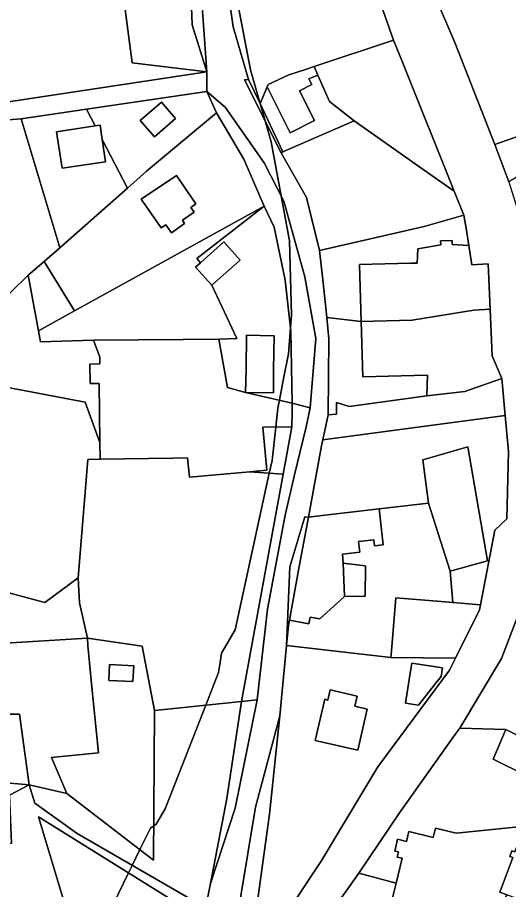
# Model space of a CAD drawing. Extents: x -477304 to -465429, y -1159113 to -1149210.
# Drawn here: x -473207.5 to -473100, y -1153799.6 to -1153608.7 of the extents above; entities that cross this region are included whole.
import ezdxf

# ---------------------------------------------------------------- set-up
doc = ezdxf.new("R2010")
doc.units = 0
for name, color, linetype in [('BPEJ_s', 7, 'Continuous'), ('orna_s', 7, 'Continuous'), ('ostatni_s', 7, 'Continuous'), ('trav_porost_s', 7, 'Continuous'), ('voda_s', 7, 'Continuous'), ('zahrada_s', 7, 'Continuous')]:
    doc.layers.add(name, color=color, linetype=linetype)

msp = doc.modelspace()

# ---------------------------------------------------------------- linework, layer by layer
at = {"layer": 'BPEJ_s'}
for points in [[(-473159.19, -1153605.73), (-473156.42, -1153620.2), (-473154.38, -1153627.38), (-473153.25, -1153631.36), (-473151.95, -1153635.94), (-473149.75, -1153647.78), (-473147.91, -1153657.64), (-473147.49, -1153673.82), (-473147.7, -1153676.69), (-473148.12, -1153682.33), (-473149.12, -1153687.38), (-473150.13, -1153692.51), (-473150.32, -1153693.49), (-473150.46, -1153694.24), (-473150.92, -1153698.37), (-473151.74, -1153705.73), (-473152.34, -1153708.47), (-473159.83, -1153742.76), (-473162.81, -1153747.86), (-473163.11, -1153749.88), (-473163.44, -1153752.12), (-473166.24, -1153759.24), (-473175.15, -1153781.91), (-473177.06, -1153785.31), (-473177.62, -1153785.68), (-473178.34, -1153786.16), (-473180.64, -1153790.86), (-473182.33, -1153794.31), (-473183.14, -1153795.95), (-473186.44, -1153802.7)], [(-473186.44, -1153802.7), (-473183.14, -1153795.95), (-473182.33, -1153794.31), (-473180.64, -1153790.86), (-473178.34, -1153786.16), (-473177.62, -1153785.68), (-473177.06, -1153785.31), (-473175.15, -1153781.91), (-473166.24, -1153759.24), (-473163.44, -1153752.12), (-473163.11, -1153749.88), (-473162.81, -1153747.86), (-473159.83, -1153742.76), (-473152.34, -1153708.47), (-473151.74, -1153705.73), (-473150.92, -1153698.37), (-473150.46, -1153694.24), (-473150.32, -1153693.49), (-473150.13, -1153692.51), (-473149.12, -1153687.38), (-473148.12, -1153682.33), (-473147.7, -1153676.69), (-473147.49, -1153673.82), (-473147.91, -1153657.64), (-473149.75, -1153647.78), (-473151.95, -1153635.94), (-473153.25, -1153631.36), (-473154.38, -1153627.38), (-473156.42, -1153620.2), (-473159.19, -1153605.73)]]:
    msp.add_lwpolyline(points, dxfattribs=at)
at = {"layer": 'orna_s'}
for points in [[(-473080.67, -1153628.64), (-473102.99, -1153636.57), (-473111.76, -1153614.21), (-473124.87, -1153583.55), (-473131.85, -1153561.74), (-473134.89, -1153535.91), (-473135, -1153531.49), (-473132.87, -1153531.51), (-473118.96, -1153553.25), (-473115.37, -1153565.92), (-473098.01, -1153562.87), (-473092.15, -1153575.01), (-473093.02, -1153584.2), (-473090.95, -1153602.36), (-473088.63, -1153610.38)], [(-473099.93, -1153644.69), (-473102.99, -1153636.57), (-473080.67, -1153628.64), (-473079.08, -1153632.49), (-473084.05, -1153635.33), (-473085.69, -1153636.31)]]:
    msp.add_lwpolyline(points, close=True, dxfattribs=at)
at = {"layer": 'ostatni_s'}
for points in [[(-473170.75, -1153575.08), (-473170.63, -1153574.12), (-473169.6, -1153565.96), (-473159.33, -1153571.45), (-473166.96, -1153607.33), (-473165.99, -1153620.61), (-473169.22, -1153610.37), (-473169.85, -1153592.86)], [(-473142.55, -1153619.47), (-473141.74, -1153621.33), (-473143.66, -1153622.13), (-473143.02, -1153623.41), (-473145.7, -1153624.76), (-473142.43, -1153631.28), (-473147.8, -1153633.97), (-473152.83, -1153623.92), (-473152.61, -1153623.37), (-473148.09, -1153621.3), (-473144.65, -1153620.16)], [(-473192.34, -1153628.79), (-473206.66, -1153630.9), (-473222.53, -1153632.18), (-473237.11, -1153639.64), (-473238.73, -1153641.76), (-473240.16, -1153640.66), (-473243.6, -1153645.15), (-473245.05, -1153644.04), (-473241.35, -1153638.91), (-473240.01, -1153637.13), (-473225.37, -1153629.58), (-473165.99, -1153620.61), (-473166, -1153624.91)], [(-473142.12, -1153679.01), (-473143.39, -1153694.2), (-473147.31, -1153693.17), (-473147.62, -1153677.41), (-473148.89, -1153666.21), (-473151.27, -1153654.64), (-473153.44, -1153650.01), (-473157.94, -1153639.74), (-473163.91, -1153629.58), (-473166, -1153624.91), (-473162.02, -1153628.39), (-473153.49, -1153640.53), (-473149.14, -1153648.96), (-473144.53, -1153665.49)], [(-473180.58, -1153631.25), (-473175.96, -1153627.26), (-473172.86, -1153630.87), (-473177.48, -1153634.84)], [(-473149.76, -1153638.34), (-473149.39, -1153638.15), (-473133.73, -1153631.34), (-473119.18, -1153641.61), (-473111.84, -1153646.78), (-473109.75, -1153652.01), (-473118.46, -1153654.46), (-473141.32, -1153659.71), (-473144.21, -1153648.12)], [(-473188.9, -1153635.42), (-473188.17, -1153640.3), (-473197.7, -1153641.74), (-473198.89, -1153633.73), (-473190.44, -1153632.45), (-473189.37, -1153632.29)], [(-473180.39, -1153648.52), (-473172.67, -1153643.3), (-473168.4, -1153649.54), (-473169.53, -1153650.31), (-473168.81, -1153651.35), (-473171.36, -1153653.1), (-473170.86, -1153653.81), (-473173.76, -1153655.85), (-473174.99, -1153654.1), (-473175.98, -1153654.8)], [(-473162.26, -1153657.87), (-473158.68, -1153661.88), (-473164.88, -1153667.36), (-473168.46, -1153663.35), (-473167.4, -1153662.41)], [(-473104, -1153672.6), (-473107.54, -1153672.76), (-473121.07, -1153675), (-473132.24, -1153675.27), (-473132.59, -1153662.79), (-473121.42, -1153662.52), (-473119.94, -1153662.48), (-473119.84, -1153659.38), (-473114.8, -1153658.5), (-473114.83, -1153657.61), (-473112.34, -1153657.55), (-473112.32, -1153658.39), (-473108.64, -1153658.63), (-473107.98, -1153662.85), (-473104.45, -1153662.69)], [(-473131.89, -1153687.38), (-473132.24, -1153675.27), (-473121.07, -1153675), (-473107.54, -1153672.76), (-473104, -1153672.6), (-473103.55, -1153682.76), (-473101.45, -1153687.76), (-473109.54, -1153690.57), (-473117.86, -1153691.57), (-473117.7, -1153687.04), (-473120.61, -1153687.08)], [(-473189.39, -1153701.74), (-473189.58, -1153688.83), (-473191.57, -1153688.85), (-473191.63, -1153684.58), (-473189.43, -1153684.55), (-473189.45, -1153683.05), (-473190.83, -1153679.34), (-473171.18, -1153679.19), (-473163.35, -1153679.13), (-473161.45, -1153689.74), (-473157.51, -1153690.79), (-473147.31, -1153693.17), (-473147.3, -1153695.04), (-473147.39, -1153698.34), (-473153.75, -1153698.39), (-473152.84, -1153707.82), (-473156.57, -1153708.16), (-473169.79, -1153709.38), (-473170.2, -1153705.12), (-473173.43, -1153705.17), (-473189.34, -1153705.39)], [(-473151.39, -1153685.81), (-473151.45, -1153690.89), (-473157.51, -1153690.79), (-473157.43, -1153685.72), (-473157.3, -1153678.28), (-473151.26, -1153678.39)], [(-473139.42, -1153695.68), (-473137.59, -1153695.54), (-473137.59, -1153692.99), (-473134.86, -1153693.87), (-473117.86, -1153691.57), (-473109.54, -1153690.57), (-473101.45, -1153687.76), (-473100.72, -1153695.87), (-473140.63, -1153701.16)], [(-473147.39, -1153698.34), (-473147.3, -1153695.04), (-473147.31, -1153693.17), (-473143.39, -1153694.2), (-473144.23, -1153698.31), (-473146.84, -1153708.82), (-473148.89, -1153717.68), (-473152.73, -1153738.24), (-473154.96, -1153758.1), (-473158.43, -1153758.41), (-473149.29, -1153708.7)], [(-473147.39, -1153698.34), (-473149.29, -1153708.7), (-473156.57, -1153708.16), (-473152.84, -1153707.82), (-473153.75, -1153698.39)], [(-473143.68, -1153741.44), (-473147.94, -1153740.66), (-473145.77, -1153728.86), (-473143.79, -1153718.07), (-473141.99, -1153717.86), (-473128.29, -1153716.28), (-473127.38, -1153724.17), (-473129.29, -1153724.39), (-473129.44, -1153723.04), (-473132.82, -1153723.43), (-473132.55, -1153725.78), (-473136.28, -1153726.21), (-473136.19, -1153728.19), (-473135.86, -1153735.47), (-473141.25, -1153740.36), (-473143.41, -1153739.96)], [(-473143.79, -1153718.07), (-473145.77, -1153728.86), (-473147.94, -1153740.66), (-473148.14, -1153741.76), (-473148.56, -1153746.21), (-473147.86, -1153728.95), (-473144.53, -1153718.04)], [(-473114.69, -1153736.54), (-473112.19, -1153736.75), (-473106.1, -1153737.25), (-473106.32, -1153738.37), (-473111.56, -1153748.95), (-473125.74, -1153748.8), (-473125.62, -1153747.38), (-473124.66, -1153735.72)], [(-473192.11, -1153744.58), (-473192.03, -1153746.16), (-473191.72, -1153749.97), (-473191.09, -1153756.05), (-473189.73, -1153769.69), (-473199.98, -1153770.71), (-473196.68, -1153778.59), (-473204.89, -1153776.67), (-473207.01, -1153761.18), (-473209.57, -1153761.24), (-473210.72, -1153761.78), (-473215.2, -1153762.9), (-473216.2, -1153763.29), (-473219.85, -1153763.34), (-473222.14, -1153746.41)], [(-473182, -1153750.6), (-473182.19, -1153754.1), (-473187.48, -1153753.81), (-473187.29, -1153750.31)], [(-473122.55, -1153758.8), (-473121.73, -1153753.61), (-473121.17, -1153750.04), (-473114.44, -1153751.1), (-473114.73, -1153752.98), (-473115.96, -1153754.52), (-473119.69, -1153759.23)], [(-473133.59, -1153759.48), (-473130.91, -1153760.1), (-473132.98, -1153769.11), (-473142.27, -1153766.98), (-473140.2, -1153757.96), (-473139.51, -1153758.12), (-473139, -1153755.88), (-473133.07, -1153757.24)], [(-473159.78, -1153781.79), (-473165.18, -1153798.31), (-473161.61, -1153779.66), (-473158.43, -1153758.41), (-473154.96, -1153758.1)], [(-473150.02, -1153761.56), (-473152.31, -1153783.1), (-473156.3, -1153812.23), (-473159.46, -1153826.2), (-473161.14, -1153825.48), (-473160.13, -1153810.22), (-473155.32, -1153781.58)], [(-473122.32, -1153789.07), (-473124.24, -1153788.6), (-473124.87, -1153791.17), (-473124.09, -1153791.36), (-473124.37, -1153792.48), (-473123.25, -1153792.76), (-473124.58, -1153798.18), (-473132.72, -1153796.04), (-473123.87, -1153782.78), (-473111.72, -1153765.75), (-473110.64, -1153764.25), (-473100.59, -1153764.6), (-473103.37, -1153771.03), (-473096.23, -1153774.55), (-473097.1, -1153783.99), (-473097.81, -1153785.89), (-473111.41, -1153787.29), (-473115.95, -1153786.18), (-473116.45, -1153788.2), (-473121.79, -1153786.88)], [(-473089.79, -1153769.92), (-473092.57, -1153776.35), (-473093.55, -1153785.34), (-473092.24, -1153785.84), (-473093.16, -1153788.28), (-473096.04, -1153795.94), (-473095.43, -1153796.17), (-473097.55, -1153801.79), (-473100.34, -1153800.74), (-473101.9, -1153800.15), (-473099.05, -1153792.57), (-473099.67, -1153792.33), (-473099.22, -1153791.12), (-473098.59, -1153791.35), (-473097.04, -1153787.23), (-473098.16, -1153786.81), (-473097.81, -1153785.89), (-473097.1, -1153783.99), (-473096.23, -1153774.55), (-473103.37, -1153771.03), (-473100.59, -1153764.6)], [(-473225.52, -1153793.53), (-473230.06, -1153774.46), (-473204.89, -1153776.67), (-473209.21, -1153778.95), (-473208.75, -1153789.48), (-473217.28, -1153789.85), (-473220.91, -1153794.27), (-473225.08, -1153795.41)], [(-473202.85, -1153783.66), (-473166.65, -1153806.23), (-473167.12, -1153811.22), (-473175.04, -1153810.42), (-473195.4, -1153808.43)], [(-473097.81, -1153785.89), (-473098.16, -1153786.81), (-473097.04, -1153787.23), (-473098.59, -1153791.35), (-473099.22, -1153791.12), (-473099.67, -1153792.33), (-473099.05, -1153792.57), (-473101.9, -1153800.15), (-473100.34, -1153800.74), (-473111.86, -1153820.08), (-473116.1, -1153820.42), (-473116.66, -1153808.49), (-473126.52, -1153806.07), (-473124.58, -1153798.18), (-473123.25, -1153792.76), (-473124.37, -1153792.48), (-473124.09, -1153791.36), (-473124.87, -1153791.17), (-473124.24, -1153788.6), (-473122.32, -1153789.07), (-473121.79, -1153786.88), (-473116.45, -1153788.2), (-473115.95, -1153786.18), (-473111.41, -1153787.29)]]:
    msp.add_lwpolyline(points, close=True, dxfattribs=at)
for points in [[(-473162.27, -1153596.29), (-473160.21, -1153610.76), (-473156.86, -1153622.28), (-473157.75, -1153622.38), (-473149.76, -1153638.34), (-473144.21, -1153648.12), (-473141.32, -1153659.71), (-473140.58, -1153666.78), (-473139.71, -1153674.43), (-473139.32, -1153679.05), (-473139.42, -1153695.68), (-473140.63, -1153701.16), (-473140.94, -1153702.51), (-473143.79, -1153718.07), (-473144.53, -1153718.04), (-473147.86, -1153728.95), (-473148.56, -1153746.21), (-473150.02, -1153761.56), (-473155.32, -1153781.58), (-473160.13, -1153810.22)], [(-473166.41, -1153804.46), (-473165.18, -1153798.31), (-473159.78, -1153781.79), (-473154.96, -1153758.1), (-473152.73, -1153738.24), (-473148.89, -1153717.68), (-473146.84, -1153708.82), (-473144.23, -1153698.31), (-473143.39, -1153694.2), (-473142.12, -1153679.01), (-473144.53, -1153665.49), (-473149.14, -1153648.96), (-473153.49, -1153640.53), (-473162.02, -1153628.39), (-473166, -1153624.91), (-473165.99, -1153620.61), (-473166.96, -1153607.33)]]:
    msp.add_lwpolyline(points, dxfattribs=at)
at = {"layer": 'trav_porost_s'}
for points in [[(-473177.24, -1153606.57), (-473183.9, -1153607.02), (-473182.33, -1153618.65), (-473165.99, -1153620.61), (-473225.37, -1153629.58), (-473222.31, -1153613.01), (-473219.28, -1153594.33), (-473215.7, -1153572.32), (-473215.63, -1153571.87), (-473213.13, -1153572.08), (-473207.97, -1153572.41), (-473174.84, -1153574.79)], [(-473169.85, -1153592.86), (-473169.22, -1153610.37), (-473165.99, -1153620.61), (-473182.33, -1153618.65), (-473183.9, -1153607.02), (-473177.24, -1153606.57), (-473174.84, -1153574.79), (-473170.75, -1153575.08)], [(-473162.27, -1153596.29), (-473158.42, -1153589.39), (-473134.99, -1153588.97), (-473128.81, -1153603.29), (-473125.14, -1153613.72), (-473142.55, -1153619.47), (-473144.65, -1153620.16), (-473148.09, -1153621.3), (-473152.61, -1153623.37), (-473152.83, -1153623.92), (-473154.13, -1153627.09), (-473154.31, -1153627.53), (-473156.86, -1153622.28), (-473160.21, -1153610.76)], [(-473141.74, -1153621.33), (-473142.55, -1153619.47), (-473125.14, -1153613.72), (-473123, -1153618.86), (-473111.84, -1153646.78), (-473119.18, -1153641.61), (-473133.73, -1153631.34), (-473139.19, -1153627.16)], [(-473163.91, -1153629.58), (-473179.19, -1153642.37), (-473183.38, -1153646.08), (-473188.9, -1153635.42), (-473189.37, -1153632.29), (-473190.44, -1153632.45), (-473192.34, -1153628.79), (-473166, -1153624.91)], [(-473172.86, -1153630.87), (-473175.96, -1153627.26), (-473180.58, -1153631.25), (-473177.48, -1153634.84)], [(-473198.32, -1153658.67), (-473206.66, -1153630.9), (-473192.34, -1153628.79), (-473190.44, -1153632.45), (-473198.89, -1153633.73), (-473197.7, -1153641.74), (-473188.17, -1153640.3), (-473188.9, -1153635.42), (-473183.38, -1153646.08), (-473198.17, -1153659.18)], [(-473194.98, -1153672.94), (-473201.58, -1153662.13), (-473198.17, -1153659.18), (-473183.38, -1153646.08), (-473179.19, -1153642.37), (-473163.91, -1153629.58), (-473157.94, -1153639.74), (-473153.44, -1153650.01)], [(-473236.64, -1153643.36), (-473235.01, -1153641.25), (-473237.11, -1153639.64), (-473222.53, -1153632.18), (-473206.66, -1153630.9), (-473198.32, -1153658.67), (-473198.17, -1153659.18), (-473201.58, -1153662.13), (-473205.1, -1153665.16), (-473212.62, -1153672.46), (-473227.31, -1153655.22), (-473225.03, -1153652.24)], [(-473175.98, -1153654.8), (-473174.99, -1153654.1), (-473173.76, -1153655.85), (-473170.86, -1153653.81), (-473171.36, -1153653.1), (-473168.81, -1153651.35), (-473169.53, -1153650.31), (-473168.4, -1153649.54), (-473172.67, -1153643.3), (-473180.39, -1153648.52)], [(-473201.58, -1153662.13), (-473194.98, -1153672.94), (-473202.86, -1153677.29), (-473205.1, -1153665.16)], [(-473189.58, -1153688.83), (-473189.39, -1153701.74), (-473192.63, -1153692.92), (-473221.86, -1153687.37), (-473238.91, -1153696.67), (-473224.31, -1153683.81), (-473212.62, -1153672.46), (-473205.1, -1153665.16), (-473202.86, -1153677.29), (-473202.42, -1153679.72), (-473190.83, -1153679.34), (-473189.45, -1153683.05), (-473189.43, -1153684.55), (-473191.63, -1153684.58), (-473191.57, -1153688.85)], [(-473189.39, -1153701.74), (-473189.34, -1153705.39), (-473192.02, -1153705.48), (-473194.2, -1153731.34), (-473201.45, -1153736.76), (-473217.55, -1153732.5), (-473231.05, -1153735.2), (-473238.91, -1153696.67), (-473221.86, -1153687.37), (-473192.63, -1153692.92)], [(-473231.05, -1153735.2), (-473217.55, -1153732.5), (-473201.45, -1153736.76), (-473194.2, -1153731.34), (-473193.85, -1153736.82), (-473192.11, -1153744.58), (-473222.14, -1153746.41), (-473228.94, -1153746.48)]]:
    msp.add_lwpolyline(points, close=True, dxfattribs=at)
at = {"layer": 'voda_s'}
for points in [[(-473124.87, -1153583.55), (-473111.76, -1153614.21), (-473102.99, -1153636.57), (-473099.93, -1153644.69), (-473097.51, -1153652.45), (-473097.13, -1153653.65), (-473091.98, -1153678.16), (-473091.63, -1153684.04), (-473090.26, -1153694.45), (-473089.49, -1153704.44), (-473091.49, -1153723), (-473093.6, -1153728.48), (-473101.48, -1153749.02), (-473110.64, -1153764.25), (-473111.72, -1153765.75), (-473123.87, -1153782.78), (-473132.72, -1153796.04), (-473143.18, -1153810.72)], [(-473107.98, -1153662.85), (-473108.64, -1153658.63), (-473109.17, -1153655.26), (-473109.75, -1153652.01), (-473111.84, -1153646.78), (-473123, -1153618.86), (-473125.14, -1153613.72), (-473128.81, -1153603.29)], [(-473152.49, -1153810.75), (-473140.95, -1153793.37), (-473128.57, -1153772.77), (-473112.87, -1153751.58), (-473111.56, -1153748.95), (-473106.32, -1153738.37), (-473106.1, -1153737.25), (-473102.99, -1153720.98), (-473100.37, -1153718.48), (-473100.01, -1153703.72), (-473100.72, -1153695.87), (-473101.45, -1153687.76), (-473103.55, -1153682.76), (-473104, -1153672.6), (-473104.45, -1153662.69), (-473107.98, -1153662.85)]]:
    msp.add_lwpolyline(points, dxfattribs=at)
at = {"layer": 'zahrada_s'}
for points in [[(-473143.66, -1153622.13), (-473141.74, -1153621.33), (-473139.19, -1153627.16), (-473133.73, -1153631.34), (-473149.39, -1153638.15), (-473154.31, -1153627.53), (-473154.13, -1153627.09), (-473152.83, -1153623.92), (-473147.8, -1153633.97), (-473142.43, -1153631.28), (-473145.7, -1153624.76), (-473143.02, -1153623.41)], [(-473154.31, -1153627.53), (-473149.39, -1153638.15), (-473149.76, -1153638.34), (-473157.75, -1153622.38), (-473156.86, -1153622.28)], [(-473167.4, -1153662.41), (-473168.46, -1153663.35), (-473164.88, -1153667.36), (-473159.42, -1153678.97), (-473163.35, -1153679.13), (-473171.18, -1153679.19), (-473190.83, -1153679.34), (-473202.42, -1153679.72), (-473202.86, -1153677.29), (-473194.98, -1153672.94), (-473153.44, -1153650.01), (-473168.23, -1153661.48)], [(-473158.68, -1153661.88), (-473162.26, -1153657.87), (-473167.4, -1153662.41), (-473168.23, -1153661.48), (-473153.44, -1153650.01), (-473151.27, -1153654.64), (-473148.89, -1153666.21), (-473147.62, -1153677.41), (-473147.31, -1153693.17), (-473157.51, -1153690.79), (-473151.45, -1153690.89), (-473151.39, -1153685.81), (-473151.26, -1153678.39), (-473157.3, -1153678.28), (-473157.43, -1153685.72), (-473157.51, -1153690.79), (-473161.45, -1153689.74), (-473163.35, -1153679.13), (-473159.42, -1153678.97), (-473164.88, -1153667.36)], [(-473109.75, -1153652.01), (-473109.17, -1153655.26), (-473108.64, -1153658.63), (-473112.32, -1153658.39), (-473112.34, -1153657.55), (-473114.83, -1153657.61), (-473114.8, -1153658.5), (-473119.84, -1153659.38), (-473119.94, -1153662.48), (-473121.42, -1153662.52), (-473132.59, -1153662.79), (-473132.24, -1153675.27), (-473139.71, -1153674.43), (-473140.58, -1153666.78), (-473141.32, -1153659.71), (-473118.46, -1153654.46)], [(-473134.86, -1153693.87), (-473137.59, -1153692.99), (-473137.59, -1153695.54), (-473139.42, -1153695.68), (-473139.32, -1153679.05), (-473139.71, -1153674.43), (-473132.24, -1153675.27), (-473131.89, -1153687.38), (-473120.61, -1153687.08), (-473117.7, -1153687.04), (-473117.86, -1153691.57)], [(-473104.6, -1153727.64), (-473108.88, -1153702.7), (-473118.7, -1153705.52), (-473117.46, -1153715.03), (-473128.29, -1153716.28), (-473141.99, -1153717.86), (-473143.79, -1153718.07), (-473140.94, -1153702.51), (-473140.63, -1153701.16), (-473100.72, -1153695.87), (-473100.01, -1153703.72), (-473100.37, -1153718.48), (-473102.99, -1153720.98), (-473106.1, -1153737.25), (-473112.19, -1153736.75), (-473112.78, -1153729.95)], [(-473112.78, -1153729.95), (-473117.46, -1153715.03), (-473118.7, -1153705.52), (-473108.88, -1153702.7), (-473104.6, -1153727.64)], [(-473158.43, -1153758.41), (-473177.48, -1153760.44), (-473180.19, -1153746.3), (-473192.11, -1153744.58), (-473193.85, -1153736.82), (-473194.2, -1153731.34), (-473192.02, -1153705.48), (-473189.34, -1153705.39), (-473173.43, -1153705.17), (-473170.2, -1153705.12), (-473169.79, -1153709.38), (-473156.57, -1153708.16), (-473149.29, -1153708.7)], [(-473112.19, -1153736.75), (-473114.69, -1153736.54), (-473124.66, -1153735.72), (-473125.62, -1153747.38), (-473125.74, -1153748.8), (-473148.56, -1153746.21), (-473148.14, -1153741.76), (-473147.94, -1153740.66), (-473143.68, -1153741.44), (-473143.41, -1153739.96), (-473141.25, -1153740.36), (-473135.86, -1153735.47), (-473131.32, -1153735.37), (-473131.29, -1153728.77), (-473136.19, -1153728.19), (-473136.28, -1153726.21), (-473132.55, -1153725.78), (-473132.82, -1153723.43), (-473129.44, -1153723.04), (-473129.29, -1153724.39), (-473127.38, -1153724.17), (-473128.29, -1153716.28), (-473117.46, -1153715.03), (-473112.78, -1153729.95)], [(-473131.32, -1153735.37), (-473135.86, -1153735.47), (-473136.19, -1153728.19), (-473131.29, -1153728.77)], [(-473093, -1153761.18), (-473083.78, -1153763.07), (-473088.18, -1153770.82), (-473089.79, -1153769.92), (-473100.59, -1153764.6), (-473110.64, -1153764.25), (-473101.48, -1153749.02), (-473093.6, -1153728.48), (-473087.94, -1153729.17), (-473080.94, -1153730.52), (-473081.25, -1153734.87), (-473081.28, -1153736.37), (-473090.23, -1153736.16), (-473090.23, -1153737.8), (-473095.11, -1153736.66), (-473095.51, -1153739.08), (-473091, -1153739.88)], [(-473177.48, -1153760.44), (-473177.66, -1153793.14), (-473196.68, -1153778.59), (-473199.98, -1153770.71), (-473189.73, -1153769.69), (-473191.09, -1153756.05), (-473191.72, -1153749.97), (-473192.03, -1153746.16), (-473192.11, -1153744.58), (-473180.19, -1153746.3)], [(-473215.2, -1153762.9), (-473210.72, -1153761.78), (-473209.57, -1153761.24), (-473207.01, -1153761.18), (-473204.89, -1153776.67), (-473230.06, -1153774.46), (-473230.59, -1153753.2), (-473228.94, -1153746.48), (-473222.14, -1153746.41), (-473219.85, -1153763.34), (-473216.2, -1153763.29)], [(-473150.02, -1153761.56), (-473148.56, -1153746.21), (-473125.74, -1153748.8), (-473111.56, -1153748.95), (-473112.87, -1153751.58), (-473128.57, -1153772.77), (-473140.95, -1153793.37), (-473152.49, -1153810.75), (-473156.91, -1153828.53), (-473159.81, -1153827.77), (-473159.46, -1153826.2), (-473156.3, -1153812.23), (-473152.31, -1153783.1)], [(-473187.48, -1153753.81), (-473182.19, -1153754.1), (-473182, -1153750.6), (-473187.29, -1153750.31)], [(-473119.69, -1153759.23), (-473115.96, -1153754.52), (-473114.73, -1153752.98), (-473114.44, -1153751.1), (-473121.17, -1153750.04), (-473121.73, -1153753.61), (-473122.55, -1153758.8)], [(-473142.27, -1153766.98), (-473132.98, -1153769.11), (-473130.91, -1153760.1), (-473133.59, -1153759.48), (-473133.07, -1153757.24), (-473139, -1153755.88), (-473139.51, -1153758.12), (-473140.2, -1153757.96)], [(-473169.12, -1153801.95), (-473194.37, -1153787.35), (-473203.65, -1153780.7), (-473204.89, -1153776.67), (-473196.68, -1153778.59), (-473177.66, -1153793.14), (-473177.48, -1153760.44), (-473158.43, -1153758.41), (-473161.61, -1153779.66), (-473165.18, -1153798.31), (-473166.41, -1153804.46)], [(-473220.91, -1153794.27), (-473217.28, -1153789.85), (-473208.75, -1153789.48), (-473209.21, -1153778.95), (-473204.89, -1153776.67), (-473203.65, -1153780.7), (-473194.37, -1153787.35), (-473169.12, -1153801.95), (-473166.41, -1153804.46), (-473166.65, -1153806.23), (-473202.85, -1153783.66), (-473195.4, -1153808.43), (-473208.25, -1153807.17), (-473222.61, -1153805.8), (-473225.08, -1153795.41)], [(-473126.52, -1153806.07), (-473116.66, -1153808.49), (-473116.1, -1153820.42), (-473119.02, -1153820.21), (-473136.86, -1153827.69), (-473151, -1153840.32), (-473149.24, -1153832.27), (-473143.18, -1153810.72), (-473132.72, -1153796.04), (-473124.58, -1153798.18)]]:
    msp.add_lwpolyline(points, close=True, dxfattribs=at)

doc.saveas('drawing.dxf')
